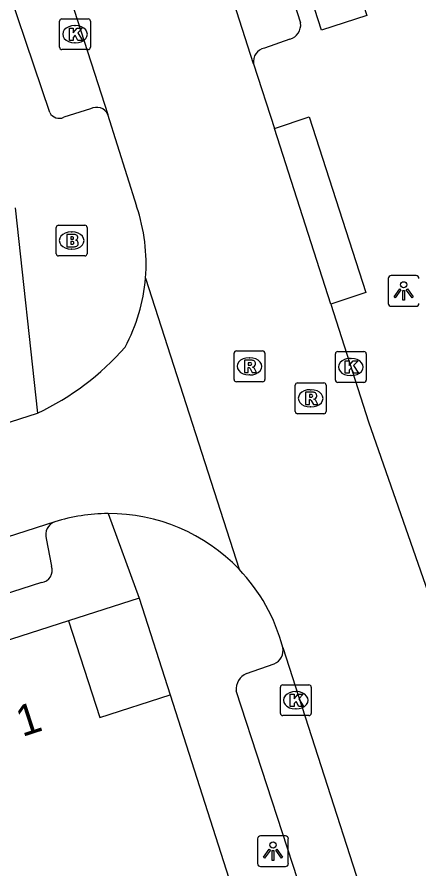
# Model space of a CAD drawing. Extents: x 159718 to 160783, y 383290 to 384030.
# Drawn here: x 160157.38 to 160170.43, y 383568.57 to 383596.25 of the extents above; entities that cross this region are included whole.
import ezdxf

# ---------------------------------------------------------------- set-up
doc = ezdxf.new("R2010")
doc.units = 0
for name, color, linetype in [('IMGEO_Brandkraan', 7, 'Continuous'), ('IMGEO_Kolk', 7, 'Continuous'), ('IMGEO_Lichtpunt', 7, 'Continuous'), ('IMGEO_Pand', 7, 'Continuous'), ('IMGEO_Pand_nummerreeks', 7, 'Continuous'), ('IMGEO_Rijbaan_lokaal_open', 7, 'Continuous'), ('IMGEO_Rioolput', 7, 'Continuous'), ('IMGEO_Voetpad_open', 7, 'Continuous')]:
    doc.layers.add(name, color=color, linetype=linetype)

msp = doc.modelspace()

# ---------------------------------------------------------------- linework, layer by layer
at = {"layer": 'IMGEO_Brandkraan'}
for p, q in [((160158.729, 383589.488), (160159.581, 383589.488)), ((160158.654, 383588.562), (160158.654, 383589.414)), ((160159.142, 383589.268), (160159.167, 383589.268)), ((160159.655, 383589.414), (160159.655, 383588.562)), ((160159.165, 383588.708), (160159.14, 383588.708)), ((160159.581, 383588.488), (160158.729, 383588.488))]:
    msp.add_line(p, q, dxfattribs=at)
for points in [[(160158.729, 383589.488), (160159.581, 383589.488)], [(160158.654, 383588.562), (160158.654, 383589.414)], [(160159.002, 383589.188), (160159.002, 383588.788), (160159.215, 383588.788)], [(160159.233, 383589.188), (160159.002, 383589.188)], [(160159.655, 383589.414), (160159.655, 383588.562)], [(160159.181, 383589.107), (160159.127, 383589.107), (160159.127, 383589.031)], [(160159.127, 383589.031), (160159.18, 383589.031)], [(160159.189, 383588.955), (160159.127, 383588.955), (160159.127, 383588.874)], [(160159.127, 383588.874), (160159.189, 383588.874)], [(160159.581, 383588.488), (160158.729, 383588.488)]]:
    msp.add_lwpolyline(points, dxfattribs=at)
for centre, radius, start, end in [((160158.731, 383589.412), 0.0765, 91.552, 178.448), ((160158.731, 383589.412), 0.0765, 91.552, 178.448), ((160159.579, 383589.412), 0.0765, 1.552, 88.448), ((160159.579, 383589.412), 0.0765, 1.552, 88.448), ((160159.237, 383589.043), 0.145, 59.4692, 91.5367), ((160159.182, 383589.069), 0.0379, 267.8285, 90.9355), ((160159.19, 383588.914), 0.0404, 269.8759, 90.5077), ((160159.262, 383589.09), 0.0922, 285.5137, 58.1501), ((160159.267, 383588.898), 0.105, 301.3115, 78.989), ((160159.221, 383589.039), 0.251, 268.6676, 293.5347), ((160158.731, 383588.564), 0.0765, 181.552, 268.448), ((160158.731, 383588.564), 0.0765, 181.552, 268.448), ((160159.579, 383588.564), 0.0765, 271.552, 358.448), ((160159.579, 383588.564), 0.0765, 271.552, 358.448)]:
    msp.add_arc(centre, radius, start, end, dxfattribs=at)
for centre, major_axis, ratio, start_param, end_param in [((160159.141, 383588.988), (-0.387, 0.002), 0.722429, 4.712389, 7.853982), ((160159.166, 383588.988), (-0.39, 0.002), 0.717154, 1.570796, 4.712389)]:
    msp.add_ellipse(centre, major_axis=major_axis, ratio=ratio, start_param=start_param, end_param=end_param, dxfattribs=at)
at = {"layer": 'IMGEO_Kolk'}
for p, q in [((160158.763, 383595.266), (160158.763, 383596.118)), ((160158.838, 383596.192), (160159.69, 383596.192)), ((160159.764, 383596.118), (160159.764, 383595.266)), ((160159.251, 383595.972), (160159.276, 383595.972)), ((160159.274, 383595.412), (160159.249, 383595.412)), ((160159.69, 383595.192), (160158.838, 383595.192)), ((160167.796, 383585.381), (160168.648, 383585.381)), ((160167.721, 383584.455), (160167.721, 383585.307)), ((160168.209, 383585.161), (160168.234, 383585.161)), ((160168.722, 383585.307), (160168.722, 383584.455)), ((160168.232, 383584.601), (160168.207, 383584.601)), ((160168.648, 383584.381), (160167.796, 383584.381)), ((160166.01, 383574.554), (160166.862, 383574.554)), ((160165.935, 383573.628), (160165.935, 383574.48)), ((160166.423, 383574.334), (160166.448, 383574.334)), ((160166.936, 383574.48), (160166.936, 383573.628)), ((160166.446, 383573.774), (160166.421, 383573.774)), ((160166.862, 383573.554), (160166.01, 383573.554))]:
    msp.add_line(p, q, dxfattribs=at)
for points in [[(160158.763, 383595.266), (160158.763, 383596.118)], [(160158.838, 383596.192), (160159.69, 383596.192)], [(160159.764, 383596.118), (160159.764, 383595.266)], [(160159.084, 383595.892), (160159.207, 383595.892), (160159.207, 383595.741), (160159.337, 383595.892), (160159.501, 383595.892), (160159.355, 383595.741), (160159.508, 383595.492), (160159.356, 383595.492), (160159.271, 383595.656), (160159.207, 383595.589), (160159.207, 383595.492), (160159.084, 383595.492), (160159.084, 383595.892)], [(160159.69, 383595.192), (160158.838, 383595.192)], [(160167.796, 383585.381), (160168.648, 383585.381)], [(160167.721, 383584.455), (160167.721, 383585.307)], [(160168.042, 383585.081), (160168.165, 383585.081), (160168.165, 383584.93), (160168.295, 383585.081), (160168.459, 383585.081), (160168.313, 383584.93), (160168.466, 383584.681), (160168.314, 383584.681), (160168.229, 383584.845), (160168.165, 383584.778), (160168.165, 383584.681), (160168.042, 383584.681), (160168.042, 383585.081)], [(160168.722, 383585.307), (160168.722, 383584.455)], [(160168.648, 383584.381), (160167.796, 383584.381)], [(160166.01, 383574.554), (160166.862, 383574.554)], [(160165.935, 383573.628), (160165.935, 383574.48)], [(160166.256, 383574.254), (160166.379, 383574.254), (160166.379, 383574.103), (160166.509, 383574.254), (160166.673, 383574.254), (160166.527, 383574.103), (160166.68, 383573.854), (160166.528, 383573.854), (160166.443, 383574.018), (160166.379, 383573.951), (160166.379, 383573.854), (160166.256, 383573.854), (160166.256, 383574.254)], [(160166.936, 383574.48), (160166.936, 383573.628)], [(160166.862, 383573.554), (160166.01, 383573.554)]]:
    msp.add_lwpolyline(points, dxfattribs=at)
for centre, start, end in [((160158.84, 383596.116), 91.552, 178.448), ((160158.84, 383596.116), 91.552, 178.448), ((160159.688, 383596.116), 1.552, 88.448), ((160159.688, 383596.116), 1.552, 88.448), ((160158.84, 383595.268), 181.552, 268.448), ((160158.84, 383595.268), 181.552, 268.448), ((160159.688, 383595.268), 271.552, 358.448), ((160159.688, 383595.268), 271.552, 358.448), ((160167.798, 383585.305), 91.552, 178.448), ((160167.798, 383585.305), 91.552, 178.448), ((160168.646, 383585.305), 1.552, 88.448), ((160168.646, 383585.305), 1.552, 88.448), ((160167.798, 383584.457), 181.552, 268.448), ((160167.798, 383584.457), 181.552, 268.448), ((160168.646, 383584.457), 271.552, 358.448), ((160168.646, 383584.457), 271.552, 358.448), ((160166.012, 383574.478), 91.552, 178.448), ((160166.012, 383574.478), 91.552, 178.448), ((160166.86, 383574.478), 1.552, 88.448), ((160166.86, 383574.478), 1.552, 88.448), ((160166.012, 383573.63), 181.552, 268.448), ((160166.012, 383573.63), 181.552, 268.448), ((160166.86, 383573.63), 271.552, 358.448), ((160166.86, 383573.63), 271.552, 358.448)]:
    msp.add_arc(centre, 0.0765, start, end, dxfattribs=at)
for centre, major_axis, ratio, start_param, end_param in [((160159.25, 383595.692), (-0.387, 0.002), 0.722429, 4.712389, 7.853982), ((160159.275, 383595.692), (-0.39, 0.002), 0.717154, 1.570796, 4.712389), ((160168.208, 383584.881), (-0.387, 0.002), 0.722429, 4.712389, 7.853982), ((160168.233, 383584.881), (-0.39, 0.002), 0.717154, 1.570796, 4.712389), ((160166.422, 383574.054), (-0.387, 0.002), 0.722429, 4.712389, 7.853982), ((160166.447, 383574.054), (-0.39, 0.002), 0.717154, 1.570796, 4.712389)]:
    msp.add_ellipse(centre, major_axis=major_axis, ratio=ratio, start_param=start_param, end_param=end_param, dxfattribs=at)
at = {"layer": 'IMGEO_Lichtpunt'}
for p, q in [((160170.339, 383587.849), (160169.531, 383587.849)), ((160170.339, 383587.849), (160169.531, 383587.849)), ((160169.437, 383587.754), (160169.437, 383586.947)), ((160169.437, 383587.754), (160169.437, 383586.947)), ((160169.531, 383586.853), (160170.339, 383586.853)), ((160169.531, 383586.853), (160170.339, 383586.853)), ((160165.195, 383569.553), (160165.195, 383568.746)), ((160165.195, 383569.553), (160165.195, 383568.746)), ((160166.097, 383569.648), (160165.289, 383569.648)), ((160166.097, 383569.648), (160165.289, 383569.648)), ((160166.191, 383568.746), (160166.191, 383569.553)), ((160166.191, 383568.746), (160166.191, 383569.553)), ((160165.289, 383568.652), (160166.097, 383568.652)), ((160165.289, 383568.652), (160166.097, 383568.652))]:
    msp.add_line(p, q, dxfattribs=at)
for points in [[(160169.811, 383587.418), (160169.85, 383587.39), (160169.662, 383587.128), (160169.624, 383587.155), (160169.811, 383587.418)], [(160169.913, 383587.37), (160169.96, 383587.37), (160169.96, 383587.048), (160169.913, 383587.048), (160169.913, 383587.37)], [(160170.023, 383587.39), (160170.061, 383587.417), (160170.248, 383587.155), (160170.209, 383587.127), (160170.023, 383587.39)], [(160165.569, 383569.217), (160165.608, 383569.189), (160165.42, 383568.927), (160165.382, 383568.954), (160165.569, 383569.217)], [(160165.671, 383569.169), (160165.718, 383569.169), (160165.718, 383568.847), (160165.671, 383568.847), (160165.671, 383569.169)], [(160165.781, 383569.189), (160165.819, 383569.216), (160166.006, 383568.954), (160165.967, 383568.926), (160165.781, 383569.189)]]:
    msp.add_lwpolyline(points, dxfattribs=at)
for centre in [(160169.936, 383587.552), (160165.694, 383569.351)]:
    msp.add_circle(centre, 0.0994, dxfattribs=at)
for centre, start, end in [((160169.531, 383587.754), 90, 180), ((160169.531, 383587.754), 90, 180), ((160170.339, 383587.754), 0, 90), ((160170.339, 383587.754), 0, 90), ((160169.531, 383586.947), 180, 270), ((160169.531, 383586.947), 180, 270), ((160170.339, 383586.947), 270, 0), ((160170.339, 383586.947), 270, 360), ((160165.289, 383569.553), 90, 180), ((160165.289, 383569.553), 90, 180), ((160166.097, 383569.553), 0, 90), ((160166.097, 383569.553), 0, 90), ((160165.289, 383568.746), 180, 270), ((160165.289, 383568.746), 180, 270), ((160166.097, 383568.746), 270, 0), ((160166.097, 383568.746), 270, 360)]:
    msp.add_arc(centre, 0.0946, start, end, dxfattribs=at)
at = {"layer": 'IMGEO_Pand'}
for points in [[(160159.052, 383576.634), (160154.7, 383575.238)], [(160159.052, 383576.634), (160160.069, 383573.498), (160162.354, 383574.228)], [(160162.354, 383574.228), (160164.776, 383566.651)]]:
    msp.add_lwpolyline(points, dxfattribs=at)
at = {"layer": 'IMGEO_Rijbaan_lokaal_open'}
for points in [[(160143.499, 383668.167), (160153.963, 383635.229), (160166.59, 383596.057)], [(160165.063, 383594.734), (160160.958, 383607.539), (160159.349, 383612.791), (160157.01, 383620.063)], [(160152.126, 383618.495), (160160.33, 383593.082)], [(160165.336, 383606.894), (160168.746, 383596.301), (160167.271, 383595.826), (160163.863, 383606.41), (160165.336, 383606.894)], [(160166.245, 383595.527), (160165.414, 383595.243)], [(160165.063, 383594.734), (160165.737, 383592.633)], [(160161.266, 383590.091), (160160.33, 383593.082)], [(160165.737, 383592.633), (160166.864, 383593.004), (160168.713, 383587.296), (160167.569, 383586.919)], [(160167.569, 383586.919), (160165.737, 383592.633)], [(160161.553, 383587.771), (160164.591, 383578.312)], [(160167.569, 383586.919), (160168.793, 383583.1), (160170.882, 383577.106)], [(160138.368, 383577.062), (160158.044, 383583.381)], [(160158.609, 383579.85), (160139.248, 383573.628)], [(160166.011, 383575.772), (160169.83, 383563.901)]]:
    msp.add_lwpolyline(points, dxfattribs=at)
for centre, radius, start, end in [((160166.094, 383596.002), 0.499, 287.6, 6.2763), ((160165.508, 383594.803), 0.45, 102.0135, 188.8072), ((160155.84, 383588.242), 5.732, 355.2861, 18.8181), ((160155.837, 383588.242), 5.735, 331.7652, 355.287), ((160154.285, 383591.321), 8.785, 295.3347, 318.7522), ((160160.374, 383574.243), 5.878, 90.3668, 107.4694), ((160160.364, 383574.278), 5.843, 43.6621, 90.2726), ((160160.372, 383574.287), 5.831, 14.758, 43.6572)]:
    msp.add_arc(centre, radius, start, end, dxfattribs=at)
at = {"layer": 'IMGEO_Rioolput'}
for p, q in [((160164.428, 383584.476), (160164.428, 383585.328)), ((160164.503, 383585.402), (160165.355, 383585.402)), ((160165.429, 383585.328), (160165.429, 383584.476)), ((160164.916, 383585.182), (160164.941, 383585.182)), ((160164.939, 383584.622), (160164.914, 383584.622)), ((160165.355, 383584.402), (160164.503, 383584.402)), ((160166.416, 383583.437), (160166.416, 383584.289)), ((160166.491, 383584.363), (160167.343, 383584.363)), ((160167.417, 383584.289), (160167.417, 383583.437)), ((160166.904, 383584.143), (160166.929, 383584.143)), ((160166.927, 383583.583), (160166.902, 383583.583)), ((160167.343, 383583.363), (160166.491, 383583.363))]:
    msp.add_line(p, q, dxfattribs=at)
for points in [[(160164.428, 383584.476), (160164.428, 383585.328)], [(160164.503, 383585.402), (160165.355, 383585.402)], [(160165.429, 383585.328), (160165.429, 383584.476)], [(160165.017, 383585.1), (160164.765, 383585.102), (160164.765, 383584.702)], [(160164.765, 383584.702), (160164.889, 383584.702), (160164.889, 383584.864), (160164.9, 383584.864)], [(160164.943, 383585.021), (160164.889, 383585.021), (160164.889, 383584.94)], [(160164.889, 383584.94), (160164.941, 383584.94)], [(160164.947, 383584.835), (160165.018, 383584.702), (160165.158, 383584.702), (160165.093, 383584.828)], [(160165.355, 383584.402), (160164.503, 383584.402)], [(160166.416, 383583.437), (160166.416, 383584.289)], [(160166.491, 383584.363), (160167.343, 383584.363)], [(160167.417, 383584.289), (160167.417, 383583.437)], [(160167.005, 383584.061), (160166.753, 383584.063), (160166.753, 383583.663)], [(160166.931, 383583.982), (160166.877, 383583.982), (160166.877, 383583.901)], [(160166.753, 383583.663), (160166.877, 383583.663), (160166.877, 383583.825), (160166.888, 383583.825)], [(160166.877, 383583.901), (160166.929, 383583.901)], [(160166.935, 383583.796), (160167.006, 383583.663), (160167.146, 383583.663), (160167.081, 383583.789)], [(160167.343, 383583.363), (160166.491, 383583.363)]]:
    msp.add_lwpolyline(points, dxfattribs=at)
for centre, radius, start, end in [((160164.505, 383585.326), 0.0765, 91.552, 178.448), ((160164.505, 383585.326), 0.0765, 91.552, 178.448), ((160165.353, 383585.326), 0.0765, 1.552, 88.448), ((160165.353, 383585.326), 0.0765, 1.552, 88.448), ((160165.016, 383584.99), 0.109, 350.3612, 89.416), ((160164.899, 383584.811), 0.0533, 26.0293, 88.6989), ((160164.925, 383585.129), 0.19, 274.7715, 282.9687), ((160164.949, 383584.925), 0.0964, 77.0061, 93.1865), ((160164.963, 383584.982), 0.0378, 276.6634, 79.6772), ((160165.014, 383584.99), 0.112, 277.5842, 350.9817), ((160164.998, 383584.775), 0.108, 29.5134, 73.7905), ((160164.505, 383584.478), 0.0765, 181.552, 268.448), ((160164.505, 383584.478), 0.0765, 181.552, 268.448), ((160165.353, 383584.478), 0.0765, 271.552, 358.448), ((160165.353, 383584.478), 0.0765, 271.552, 358.448), ((160166.493, 383584.287), 0.0765, 91.552, 178.448), ((160166.493, 383584.287), 0.0765, 91.552, 178.448), ((160167.341, 383584.287), 0.0765, 1.552, 88.448), ((160167.341, 383584.287), 0.0765, 1.552, 88.448), ((160166.937, 383583.886), 0.0964, 77.0061, 93.1865), ((160166.951, 383583.943), 0.0378, 276.6634, 79.6772), ((160167.004, 383583.951), 0.109, 350.3612, 89.416), ((160167.002, 383583.951), 0.112, 277.5842, 350.9817), ((160166.887, 383583.772), 0.0533, 26.0293, 88.6989), ((160166.913, 383584.09), 0.19, 274.7715, 282.9687), ((160166.986, 383583.736), 0.108, 29.5134, 73.7905), ((160166.493, 383583.439), 0.0765, 181.552, 268.448), ((160166.493, 383583.439), 0.0765, 181.552, 268.448), ((160167.341, 383583.439), 0.0765, 271.552, 358.448), ((160167.341, 383583.439), 0.0765, 271.552, 358.448)]:
    msp.add_arc(centre, radius, start, end, dxfattribs=at)
for centre, major_axis, ratio, start_param, end_param in [((160164.915, 383584.902), (-0.387, 0.002), 0.722429, 4.712389, 7.853982), ((160164.94, 383584.902), (-0.39, 0.002), 0.717154, 1.570796, 4.712389), ((160166.903, 383583.863), (-0.387, 0.002), 0.722429, 4.712389, 7.853982), ((160166.928, 383583.863), (-0.39, 0.002), 0.717154, 1.570796, 4.712389)]:
    msp.add_ellipse(centre, major_axis=major_axis, ratio=ratio, start_param=start_param, end_param=end_param, dxfattribs=at)
at = {"layer": 'IMGEO_Voetpad_open'}
for points in [[(160158.444, 383593.145), (160156.603, 383598.576), (160140.081, 383650.261)], [(160159.77, 383593.264), (160158.903, 383592.992)], [(160157.321, 383590.056), (160158.044, 383583.381)], [(160160.336, 383580.121), (160161.35, 383577.371)], [(160158.328, 383579.304), (160158.498, 383578.405)], [(160158.179, 383577.875), (160116.689, 383564.523)], [(160161.35, 383577.371), (160159.052, 383576.634)], [(160161.35, 383577.371), (160162.354, 383574.228)], [(160164.838, 383574.92), (160165.735, 383575.237)], [(160167.832, 383564.134), (160164.502, 383574.36)]]:
    msp.add_lwpolyline(points, dxfattribs=at)
for centre, radius, start, end in [((160158.755, 383593.314), 0.354, 208.4796, 294.6505), ((160159.969, 383592.925), 0.393, 23.5353, 120.4563), ((160158.75, 383579.432), 0.441, 108.6756, 196.859), ((160158.122, 383578.27), 0.399, 278.2014, 19.7122), ((160165.539, 383575.677), 0.481, 293.9872, 11.4355), ((160165.035, 383574.421), 0.537, 111.5536, 186.5189)]:
    msp.add_arc(centre, radius, start, end, dxfattribs=at)

# ---------------------------------------------------------------- texts
at = {"layer": 'IMGEO_Pand_nummerreeks'}
msp.add_text('1', height=1, rotation=17.9622, dxfattribs=at).set_placement((160157.55, 383572.857))

doc.saveas('drawing.dxf')
